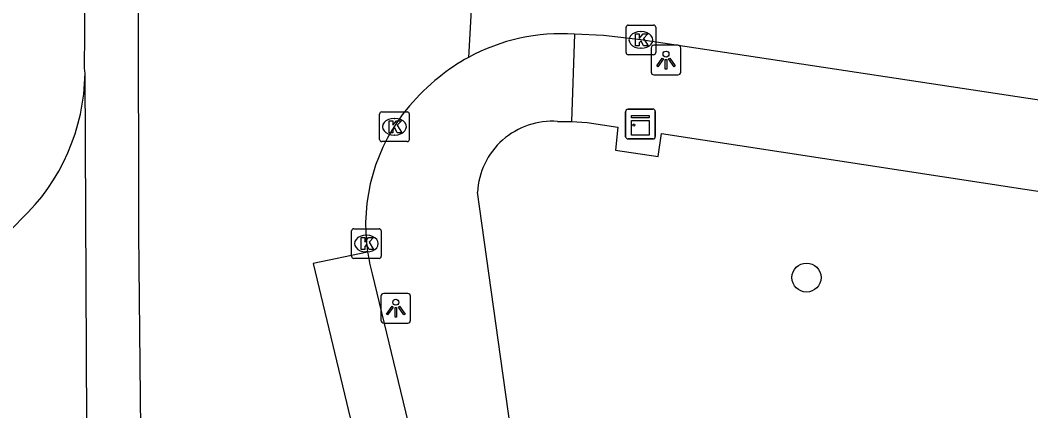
# Model space of a CAD drawing. Extents: x 161084 to 161928, y 385355 to 386522.
# Drawn here: x 161635.42 to 161669.44, y 385393.25 to 385406.41 of the extents above; entities that cross this region are included whole.
import ezdxf

# ---------------------------------------------------------------- set-up
doc = ezdxf.new("R2010")
doc.units = 0
for name, color, linetype in [('IMGEO_Boom', 7, 'Continuous'), ('IMGEO_Fietspad_gesloten', 7, 'Continuous'), ('IMGEO_Kast', 7, 'Continuous'), ('IMGEO_Kolk', 7, 'Continuous'), ('IMGEO_Lichtpunt', 7, 'Continuous'), ('IMGEO_Rijbaan_lokaal_gesloten', 7, 'Continuous'), ('IMGEO_Rijbaan_lokaal_open', 7, 'Continuous'), ('IMGEO_Voetpad_open', 7, 'Continuous')]:
    doc.layers.add(name, color=color, linetype=linetype)

msp = doc.modelspace()

# ---------------------------------------------------------------- linework, layer by layer
at = {"layer": 'IMGEO_Boom'}
msp.add_circle((161661.891, 385397.735), 0.489, dxfattribs=at)
at = {"layer": 'IMGEO_Fietspad_gesloten'}
for points in [[(161637.604, 385404.614), (161637.589, 385404.787), (161637.6, 385405.961), (161637.587, 385407.832), (161637.573, 385420.761), (161637.56, 385421.972), (161637.567, 385422.343), (161637.552, 385439.789), (161637.549, 385442.052)], [(161647.273, 385397.861), (161649.903, 385386.934), (161649.995, 385386.564)]]:
    msp.add_lwpolyline(points, dxfattribs=at)
msp.add_arc((161653.31, 385399.526), 6.262, 188.5435, 195.4223, dxfattribs=at)
at = {"layer": 'IMGEO_Kast'}
for p, q in [((161655.8, 385402.482), (161655.8, 385403.323)), ((161655.8, 385403.323), (161655.8, 385402.482)), ((161655.875, 385403.407), (161656.716, 385403.407)), ((161656.716, 385403.407), (161655.875, 385403.407)), ((161656.8, 385403.332), (161656.8, 385402.491)), ((161656.8, 385402.491), (161656.8, 385403.332)), ((161656.725, 385402.407), (161655.884, 385402.407)), ((161655.884, 385402.407), (161656.725, 385402.407))]:
    msp.add_line(p, q, dxfattribs=at)
for points in [[(161655.995, 385403.197), (161656.595, 385403.197), (161656.595, 385403.112), (161655.995, 385403.112), (161655.995, 385403.197)], [(161655.995, 385403.022), (161656.595, 385403.022), (161656.595, 385402.533), (161655.995, 385402.533), (161655.995, 385403.022)]]:
    msp.add_lwpolyline(points, dxfattribs=at)
msp.add_circle((161656.079, 385402.871), 0.0377, dxfattribs=at)
for centre, start, end in [((161655.878, 385403.329), 92.4484, 184.2845), ((161655.878, 385403.329), 92.4484, 184.2845), ((161656.722, 385403.329), 2.4484, 94.2845), ((161656.722, 385403.329), 2.4484, 94.2845), ((161655.878, 385402.485), 182.4484, 274.2845), ((161655.878, 385402.485), 182.4484, 274.2845), ((161656.722, 385402.485), 272.4484, 4.2845), ((161656.722, 385402.485), 272.4484, 4.2845)]:
    msp.add_arc(centre, 0.0779, start, end, dxfattribs=at)
at = {"layer": 'IMGEO_Kolk'}
for p, q in [((161655.816, 385405.316), (161655.816, 385406.168)), ((161655.891, 385406.242), (161656.743, 385406.242)), ((161656.304, 385406.022), (161656.329, 385406.022)), ((161656.817, 385406.168), (161656.817, 385405.316)), ((161656.327, 385405.462), (161656.302, 385405.462)), ((161656.743, 385405.242), (161655.891, 385405.242)), ((161647.52, 385402.39), (161647.52, 385403.242)), ((161647.595, 385403.316), (161648.447, 385403.316)), ((161648.521, 385403.242), (161648.521, 385402.39)), ((161648.008, 385403.096), (161648.033, 385403.096)), ((161648.447, 385402.316), (161647.595, 385402.316)), ((161648.031, 385402.536), (161648.006, 385402.536)), ((161646.575, 385398.455), (161646.575, 385399.307)), ((161646.65, 385399.381), (161647.502, 385399.381)), ((161647.063, 385399.161), (161647.088, 385399.161)), ((161647.576, 385399.307), (161647.576, 385398.455)), ((161647.086, 385398.601), (161647.061, 385398.601)), ((161647.502, 385398.381), (161646.65, 385398.381))]:
    msp.add_line(p, q, dxfattribs=at)
for points in [[(161655.816, 385405.316), (161655.816, 385406.168)], [(161655.891, 385406.242), (161656.743, 385406.242)], [(161656.817, 385406.168), (161656.817, 385405.316)], [(161656.137, 385405.942), (161656.26, 385405.942), (161656.26, 385405.791), (161656.39, 385405.942), (161656.554, 385405.942), (161656.408, 385405.791), (161656.561, 385405.542), (161656.409, 385405.542), (161656.324, 385405.706), (161656.26, 385405.639), (161656.26, 385405.542), (161656.137, 385405.542), (161656.137, 385405.942)], [(161656.743, 385405.242), (161655.891, 385405.242)], [(161647.52, 385402.39), (161647.52, 385403.242)], [(161647.595, 385403.316), (161648.447, 385403.316)], [(161648.521, 385403.242), (161648.521, 385402.39)], [(161647.841, 385403.016), (161647.964, 385403.016), (161647.964, 385402.865), (161648.094, 385403.016), (161648.258, 385403.016), (161648.112, 385402.865), (161648.265, 385402.616), (161648.113, 385402.616), (161648.028, 385402.78), (161647.964, 385402.713), (161647.964, 385402.616), (161647.841, 385402.616), (161647.841, 385403.016)], [(161648.447, 385402.316), (161647.595, 385402.316)], [(161646.575, 385398.455), (161646.575, 385399.307)], [(161646.65, 385399.381), (161647.502, 385399.381)], [(161647.576, 385399.307), (161647.576, 385398.455)], [(161646.896, 385399.081), (161647.019, 385399.081), (161647.019, 385398.93), (161647.149, 385399.081), (161647.313, 385399.081), (161647.167, 385398.93), (161647.32, 385398.681), (161647.168, 385398.681), (161647.083, 385398.845), (161647.019, 385398.778), (161647.019, 385398.681), (161646.896, 385398.681), (161646.896, 385399.081)], [(161647.502, 385398.381), (161646.65, 385398.381)]]:
    msp.add_lwpolyline(points, dxfattribs=at)
for centre, start, end in [((161655.893, 385406.166), 91.552, 178.448), ((161655.893, 385406.166), 91.552, 178.448), ((161656.741, 385406.166), 1.552, 88.448), ((161656.741, 385406.166), 1.552, 88.448), ((161655.893, 385405.318), 181.552, 268.448), ((161655.893, 385405.318), 181.552, 268.448), ((161656.741, 385405.318), 271.552, 358.448), ((161656.741, 385405.318), 271.552, 358.448), ((161647.597, 385403.24), 91.552, 178.448), ((161647.597, 385403.24), 91.552, 178.448), ((161648.445, 385403.24), 1.552, 88.448), ((161648.445, 385403.24), 1.552, 88.448), ((161647.597, 385402.392), 181.552, 268.448), ((161647.597, 385402.392), 181.552, 268.448), ((161648.445, 385402.392), 271.552, 358.448), ((161648.445, 385402.392), 271.552, 358.448), ((161646.652, 385399.305), 91.552, 178.448), ((161646.652, 385399.305), 91.552, 178.448), ((161647.5, 385399.305), 1.552, 88.448), ((161647.5, 385399.305), 1.552, 88.448), ((161646.652, 385398.457), 181.552, 268.448), ((161646.652, 385398.457), 181.552, 268.448), ((161647.5, 385398.457), 271.552, 358.448), ((161647.5, 385398.457), 271.552, 358.448)]:
    msp.add_arc(centre, 0.0765, start, end, dxfattribs=at)
for centre, major_axis, ratio, start_param, end_param in [((161656.303, 385405.742), (-0.387, 0.002), 0.722429, 4.712389, 7.853982), ((161656.328, 385405.742), (-0.39, 0.002), 0.717154, 1.570796, 4.712389), ((161648.007, 385402.816), (-0.387, 0.002), 0.722429, 4.712389, 7.853982), ((161648.032, 385402.816), (-0.39, 0.002), 0.717154, 1.570796, 4.712389), ((161647.062, 385398.881), (-0.387, 0.002), 0.722429, 4.712389, 7.853982), ((161647.087, 385398.881), (-0.39, 0.002), 0.717154, 1.570796, 4.712389)]:
    msp.add_ellipse(centre, major_axis=major_axis, ratio=ratio, start_param=start_param, end_param=end_param, dxfattribs=at)
at = {"layer": 'IMGEO_Lichtpunt'}
for p, q in [((161656.663, 385405.466), (161656.663, 385404.659)), ((161656.663, 385405.466), (161656.663, 385404.659)), ((161657.565, 385405.561), (161656.757, 385405.561)), ((161657.565, 385405.561), (161656.757, 385405.561)), ((161657.659, 385404.659), (161657.659, 385405.466)), ((161657.659, 385404.659), (161657.659, 385405.466)), ((161656.757, 385404.565), (161657.565, 385404.565)), ((161656.757, 385404.565), (161657.565, 385404.565)), ((161647.565, 385397.106), (161647.565, 385396.299)), ((161647.565, 385397.106), (161647.565, 385396.299)), ((161648.467, 385397.201), (161647.659, 385397.201)), ((161648.467, 385397.201), (161647.659, 385397.201)), ((161648.561, 385396.299), (161648.561, 385397.106)), ((161648.561, 385396.299), (161648.561, 385397.106)), ((161647.659, 385396.205), (161648.467, 385396.205)), ((161647.659, 385396.205), (161648.467, 385396.205))]:
    msp.add_line(p, q, dxfattribs=at)
for points in [[(161657.037, 385405.13), (161657.076, 385405.102), (161656.888, 385404.84), (161656.85, 385404.867), (161657.037, 385405.13)], [(161657.139, 385405.082), (161657.186, 385405.082), (161657.186, 385404.76), (161657.139, 385404.76), (161657.139, 385405.082)], [(161657.249, 385405.102), (161657.287, 385405.129), (161657.474, 385404.867), (161657.435, 385404.839), (161657.249, 385405.102)], [(161647.939, 385396.77), (161647.978, 385396.742), (161647.79, 385396.48), (161647.752, 385396.507), (161647.939, 385396.77)], [(161648.151, 385396.742), (161648.189, 385396.769), (161648.376, 385396.507), (161648.337, 385396.479), (161648.151, 385396.742)], [(161648.041, 385396.722), (161648.088, 385396.722), (161648.088, 385396.4), (161648.041, 385396.4), (161648.041, 385396.722)]]:
    msp.add_lwpolyline(points, dxfattribs=at)
for centre in [(161657.162, 385405.264), (161648.064, 385396.904)]:
    msp.add_circle(centre, 0.0994, dxfattribs=at)
for centre, start, end in [((161656.757, 385405.466), 90, 180), ((161656.757, 385405.466), 90, 180), ((161657.565, 385405.466), 0, 90), ((161657.565, 385405.466), 0, 90), ((161656.757, 385404.659), 180, 270), ((161656.757, 385404.659), 180, 270), ((161657.565, 385404.659), 270, 0), ((161657.565, 385404.659), 270, 360), ((161647.659, 385397.106), 90, 180), ((161647.659, 385397.106), 90, 180), ((161648.467, 385397.106), 0, 90), ((161648.467, 385397.106), 0, 90), ((161647.659, 385396.299), 180, 270), ((161647.659, 385396.299), 180, 270), ((161648.467, 385396.299), 270, 0), ((161648.467, 385396.299), 270, 360)]:
    msp.add_arc(centre, 0.0946, start, end, dxfattribs=at)
at = {"layer": 'IMGEO_Rijbaan_lokaal_gesloten'}
for points in [[(161639.301, 385442.036), (161639.382, 385415.385), (161639.401, 385399.233), (161639.539, 385386.001)], [(161650.872, 385411.617), (161650.511, 385405.15)], [(161647.117, 385398.596), (161645.282, 385398.207), (161648.107, 385386.403)]]:
    msp.add_lwpolyline(points, dxfattribs=at)
for centre, radius, start, end in [((161653.624, 385399.466), 6.481, 118.7059, 129.311), ((161654.403, 385398.44), 7.768, 128.9632, 139.1584), ((161653.238, 385399.508), 6.189, 139.5881, 188.475)]:
    msp.add_arc(centre, radius, start, end, dxfattribs=at)
at = {"layer": 'IMGEO_Rijbaan_lokaal_open'}
for points in [[(161700.017, 385401.512), (161699.945, 385401.475), (161698.974, 385401.038), (161697.968, 385400.69), (161696.935, 385400.432), (161695.882, 385400.269), (161694.82, 385400.199), (161693.755, 385400.225), (161692.697, 385400.346), (161672.165, 385403.338), (161656.317, 385405.742), (161655.061, 385405.888), (161654.078, 385405.934)], [(161637.685, 385389.679), (161637.675, 385390.494), (161637.604, 385404.614)]]:
    msp.add_lwpolyline(points, dxfattribs=at)
for centre, radius, start, end in [((161653.636, 385399.437), 6.512, 86.1114, 118.6808), ((161630.687, 385404.708), 6.917, 313.4781, 359.218), ((161614.17, 385420.555), 29.801, 301.9768, 315.5587)]:
    msp.add_arc(centre, radius, start, end, dxfattribs=at)
at = {"layer": 'IMGEO_Voetpad_open'}
for points in [[(161654.078, 385405.934), (161653.98, 385402.992)], [(161653.512, 385402.993), (161653.98, 385402.992)], [(161653.98, 385402.992), (161654.509, 385402.955), (161655.54, 385402.803), (161655.458, 385402.024), (161656.899, 385401.815), (161657.01, 385402.59), (161671.883, 385400.307), (161682.855, 385398.879)], [(161652.618, 385387.71), (161651.516, 385395.643), (161650.815, 385400.607)]]:
    msp.add_lwpolyline(points, dxfattribs=at)
msp.add_arc((161653.333, 385400.478), 2.522, 85.9338, 177.0637, dxfattribs=at)

doc.saveas('drawing.dxf')
